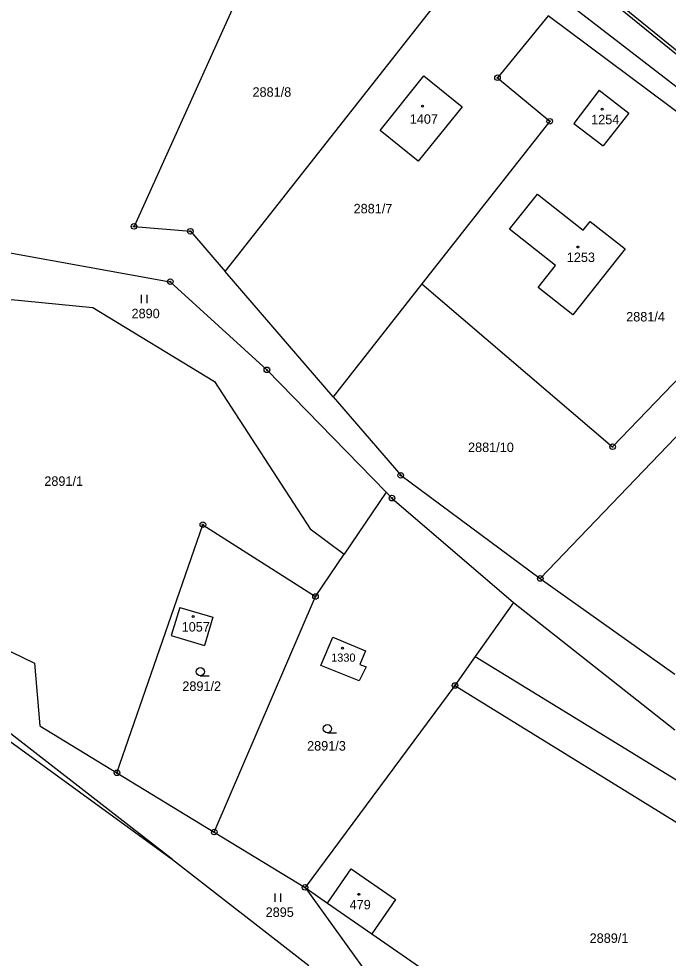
# Model space of a CAD drawing. Extents: x -439246 to -433691, y -1130252 to -1121148.
# Drawn here: x -438752.3 to -438635.7, y -1124007 to -1123838.4 of the extents above; entities that cross this region are included whole.
import ezdxf

# ---------------------------------------------------------------- set-up
doc = ezdxf.new("R2010")
doc.units = 0
for name, color, linetype in [('Vrstva 1', 7, 'Continuous'), ('Vrstva 18', 7, 'Continuous'), ('Vrstva 19', 7, 'Continuous'), ('Vrstva 24', 7, 'Continuous'), ('Vrstva 25', 7, 'Continuous'), ('Vrstva 3', 7, 'Continuous'), ('Vrstva 30', 7, 'Continuous'), ('Vrstva 37', 7, 'Continuous')]:
    doc.layers.add(name, color=color, linetype=linetype)

msp = doc.modelspace()

# ---------------------------------------------------------------- linework, layer by layer
at = {"layer": 'Vrstva 1'}
for p, q in [((-438715.31, -1123883.73), (-438671.1, -1123827.54)), ((-438607.29, -1123875.16), (-438657.29, -1123837.84)), ((-438687.48, -1123858.39), (-438679.6, -1123848.61)), ((-438679.6, -1123848.61), (-438672.75, -1123854.17)), ((-438672.75, -1123854.17), (-438680.62, -1123863.92)), ((-438657.01, -1123856.75), (-438679.96, -1123885.92)), ((-438680.62, -1123863.92), (-438687.48, -1123858.39)), ((-438645.73, -1123915.18), (-438607.29, -1123875.16)), ((-438721.54, -1123876.5), (-438715.31, -1123883.73)), ((-438695.92, -1123906.21), (-438715.31, -1123883.73)), ((-438679.96, -1123885.92), (-438695.92, -1123906.21)), ((-438679.96, -1123885.92), (-438645.73, -1123915.18)), ((-438698.12, -1123954.44), (-438695.98, -1123949.36)), ((-438695.98, -1123949.36), (-438690.07, -1123951.82)), ((-438690.07, -1123951.82), (-438691.13, -1123954.26)), ((-438691.21, -1123957.22), (-438698.12, -1123954.44)), ((-438690, -1123954.7), (-438691.21, -1123957.22)), ((-438691.13, -1123954.26), (-438690, -1123954.7))]:
    msp.add_line(p, q, dxfattribs=at)
for points in [[(-438700.12, -1123805.88), (-438731.65, -1123875.63)], [(-438693.01, -1123805.19), (-438582.77, -1123890.17)], [(-438657.29, -1123837.84), (-438666.4, -1123848.94)], [(-438666.4, -1123848.94), (-438657.01, -1123856.75)], [(-438648.16, -1123851.18), (-438652.71, -1123857.15)], [(-438648.16, -1123851.18), (-438642.83, -1123855.3)], [(-438642.83, -1123855.3), (-438647.42, -1123861.19)], [(-438652.71, -1123857.15), (-438647.42, -1123861.19)], [(-438664.25, -1123876.13), (-438659.24, -1123869.82)], [(-438659.24, -1123869.82), (-438651, -1123876.32)], [(-438783.39, -1123875.04), (-438725.15, -1123885.55)], [(-438731.65, -1123875.63), (-438721.54, -1123876.5)], [(-438651, -1123876.32), (-438649.77, -1123874.75)], [(-438649.77, -1123874.75), (-438643.49, -1123879.67)], [(-438655.99, -1123882.64), (-438664.25, -1123876.13)], [(-438658.72, -1123938.82), (-438601.64, -1123879.38)], [(-438643.49, -1123879.67), (-438652.85, -1123891.51)], [(-438659.09, -1123886.57), (-438655.99, -1123882.64)], [(-438725.15, -1123885.55), (-438707.8, -1123901.38)], [(-438772.11, -1123886.97), (-438739.05, -1123890.18)], [(-438652.85, -1123891.51), (-438659.09, -1123886.57)], [(-438739.05, -1123890.18), (-438717.23, -1123903.49)], [(-438707.8, -1123901.38), (-438686.36, -1123923.35)], [(-438717.23, -1123903.49), (-438700, -1123929.91)], [(-438695.92, -1123906.21), (-438683.77, -1123920.31)], [(-438683.77, -1123920.31), (-438658.72, -1123938.82)], [(-438686.36, -1123923.35), (-438693.92, -1123934.48)], [(-438686.36, -1123923.35), (-438685.34, -1123924.4)], [(-438685.34, -1123924.4), (-438663.53, -1123943.12)], [(-438734.72, -1123973.71), (-438719.29, -1123929.17)], [(-438719.29, -1123929.17), (-438699.08, -1123942.06)], [(-438700, -1123929.91), (-438693.92, -1123934.48)], [(-438699.08, -1123942.06), (-438693.92, -1123934.48)], [(-438724.74, -1123989.25), (-438789.54, -1123938.94)], [(-438781.11, -1123938.69), (-438749.52, -1123954.04)], [(-438658.72, -1123938.82), (-438634.58, -1123956.01)], [(-438790.9, -1123941.21), (-438724.74, -1123989.25)], [(-438717.25, -1123984.35), (-438699.08, -1123942.06)], [(-438663.53, -1123943.12), (-438670.38, -1123952.86)], [(-438663.53, -1123943.12), (-438634.57, -1123966.01)], [(-438723.44, -1123944.03), (-438724.96, -1123949.08)], [(-438723.44, -1123944.03), (-438717.5, -1123945.79)], [(-438717.5, -1123945.79), (-438719.02, -1123950.84)], [(-438724.96, -1123949.08), (-438719.02, -1123950.84)], [(-438670.38, -1123952.86), (-438674.03, -1123958.04)], [(-438670.38, -1123952.86), (-438593.25, -1124000.09)], [(-438749.52, -1123954.04), (-438748.54, -1123965.27)], [(-438674.03, -1123958.04), (-438700.95, -1123994.28)], [(-438674.03, -1123958.04), (-438589.65, -1124010.12)], [(-438748.54, -1123965.27), (-438734.72, -1123973.71)], [(-438734.72, -1123973.71), (-438717.25, -1123984.35)], [(-438717.25, -1123984.35), (-438700.95, -1123994.28)], [(-438724.74, -1123989.25), (-438700.26, -1124008.29)], [(-438696.9, -1123997.09), (-438692.64, -1123990.95)], [(-438692.64, -1123990.95), (-438684.71, -1123996.45)], [(-438700.95, -1123994.28), (-438688.33, -1124011.77)], [(-438700.95, -1123994.28), (-438696.9, -1123997.09)], [(-438696.9, -1123997.09), (-438688.97, -1124002.59)], [(-438684.71, -1123996.45), (-438688.97, -1124002.59)], [(-438688.97, -1124002.59), (-438652.99, -1124027.54)]]:
    msp.add_lwpolyline(points, dxfattribs=at)
at = {"layer": 'Vrstva 24'}
for centre, radius in [((-438666.4, -1123848.94), 0.5), ((-438666.4, -1123848.94), 0.1), ((-438657.01, -1123856.75), 0.5), ((-438657.01, -1123856.75), 0.1), ((-438731.65, -1123875.63), 0.5), ((-438731.65, -1123875.63), 0.1), ((-438721.54, -1123876.5), 0.5), ((-438721.54, -1123876.5), 0.1), ((-438725.15, -1123885.55), 0.5), ((-438725.15, -1123885.55), 0.1), ((-438707.8, -1123901.38), 0.5), ((-438707.8, -1123901.38), 0.1), ((-438645.73, -1123915.18), 0.5), ((-438645.73, -1123915.18), 0.1), ((-438683.77, -1123920.31), 0.5), ((-438683.77, -1123920.31), 0.1), ((-438685.34, -1123924.4), 0.5), ((-438685.34, -1123924.4), 0.1), ((-438719.29, -1123929.17), 0.5), ((-438719.29, -1123929.17), 0.1), ((-438658.72, -1123938.82), 0.5), ((-438658.72, -1123938.82), 0.1), ((-438699.08, -1123942.06), 0.5), ((-438699.08, -1123942.06), 0.1), ((-438674.03, -1123958.04), 0.5), ((-438674.03, -1123958.04), 0.1), ((-438734.72, -1123973.71), 0.5), ((-438734.72, -1123973.71), 0.1), ((-438717.25, -1123984.35), 0.5), ((-438717.25, -1123984.35), 0.1), ((-438700.95, -1123994.28), 0.5), ((-438700.95, -1123994.28), 0.1)]:
    msp.add_circle(centre, radius, dxfattribs=at)
at = {"layer": 'Vrstva 25'}
for p, q in [((-438730.31, -1123889.41), (-438730.31, -1123887.91)), ((-438729.31, -1123889.41), (-438729.31, -1123887.91)), ((-438719.75, -1123956.31), (-438718.15, -1123956.31)), ((-438696.93, -1123966.54), (-438695.33, -1123966.54)), ((-438706.3, -1123996.88), (-438706.3, -1123995.38)), ((-438705.3, -1123996.88), (-438705.3, -1123995.38))]:
    msp.add_line(p, q, dxfattribs=at)
for centre, radius in [((-438679.87, -1123854.05), 0.175), ((-438647.6, -1123854.59), 0.175), ((-438651.97, -1123879.32), 0.175), ((-438721.03, -1123945.66), 0.175), ((-438694.23, -1123951.32), 0.175), ((-438719.75, -1123955.56), 0.75), ((-438696.93, -1123965.79), 0.75), ((-438691.29, -1123995.53), 0.175)]:
    msp.add_circle(centre, radius, dxfattribs=at)
at = {"layer": 'Vrstva 3'}
for points in [[(-438687.48, -1123858.39), (-438679.6, -1123848.61)], [(-438679.6, -1123848.61), (-438672.75, -1123854.17)], [(-438648.16, -1123851.18), (-438652.71, -1123857.15)], [(-438648.16, -1123851.18), (-438642.83, -1123855.3)], [(-438672.75, -1123854.17), (-438680.62, -1123863.92)], [(-438642.83, -1123855.3), (-438647.42, -1123861.19)], [(-438652.71, -1123857.15), (-438647.42, -1123861.19)], [(-438680.62, -1123863.92), (-438687.48, -1123858.39)], [(-438664.25, -1123876.13), (-438659.24, -1123869.82)], [(-438659.24, -1123869.82), (-438651, -1123876.32)], [(-438651, -1123876.32), (-438649.77, -1123874.75)], [(-438649.77, -1123874.75), (-438643.49, -1123879.67)], [(-438655.99, -1123882.64), (-438664.25, -1123876.13)], [(-438643.49, -1123879.67), (-438652.85, -1123891.51)], [(-438659.09, -1123886.57), (-438655.99, -1123882.64)], [(-438652.85, -1123891.51), (-438659.09, -1123886.57)], [(-438723.44, -1123944.03), (-438724.96, -1123949.08)], [(-438723.44, -1123944.03), (-438717.5, -1123945.79)], [(-438717.5, -1123945.79), (-438719.02, -1123950.84)], [(-438724.96, -1123949.08), (-438719.02, -1123950.84)], [(-438698.12, -1123954.44), (-438695.98, -1123949.36)], [(-438695.98, -1123949.36), (-438690.07, -1123951.82)], [(-438690.07, -1123951.82), (-438691.13, -1123954.26)], [(-438691.21, -1123957.22), (-438698.12, -1123954.44)], [(-438690, -1123954.7), (-438691.21, -1123957.22)], [(-438691.13, -1123954.26), (-438690, -1123954.7)], [(-438696.9, -1123997.09), (-438692.64, -1123990.95)], [(-438692.64, -1123990.95), (-438684.71, -1123996.45)], [(-438696.9, -1123997.09), (-438688.97, -1124002.59)], [(-438684.71, -1123996.45), (-438688.97, -1124002.59)]]:
    msp.add_lwpolyline(points, dxfattribs=at)
at = {"layer": 'Vrstva 30'}
msp.add_lwpolyline([(-438572.88, -1123892.34), (-438567.76, -1123898.64), (-438540.58, -1123920.99), (-438540.88, -1123921.51), (-438568.18, -1123899.06), (-438573.32, -1123892.76), (-438580.49, -1123886.43), (-438588.1, -1123882.18), (-438650.03, -1123831.92), (-438660.46, -1123822.06), (-438664.49, -1123819.51), (-438668.21, -1123824.31), (-438668.68, -1123823.95), (-438664.63, -1123818.71), (-438660.1, -1123821.58), (-438649.63, -1123831.46), (-438587.76, -1123881.68), (-438580.15, -1123885.93), (-438572.88, -1123892.34)], dxfattribs=at)
at = {"layer": 'Vrstva 37'}
for centre in [(-438679.87, -1123854.05), (-438647.6, -1123854.59), (-438651.97, -1123879.32), (-438721.03, -1123945.66), (-438694.23, -1123951.32), (-438691.29, -1123995.53)]:
    msp.add_circle(centre, 0.175, dxfattribs=at)

# ---------------------------------------------------------------- texts
at = {"layer": 'Vrstva 18'}
for s, p in [('2881/8', (-438710.38, -1123852.35)), ('2881/7', (-438692.23, -1123873.28)), ('2890', (-438732.1, -1123892.11)), ('2881/4', (-438643.29, -1123892.69)), ('2881/10', (-438671.68, -1123916.13)), ('2891/1', (-438747.76, -1123922.2)), ('2891/2', (-438722.98, -1123959.01)), ('2891/3', (-438700.58, -1123969.72)), ('2895', (-438708.02, -1123999.58)), ('2889/1', (-438649.85, -1124004.24))]:
    msp.add_text(s, height=1.7, dxfattribs=at).set_placement(p)
at = {"layer": 'Vrstva 19'}
for s, height, p in [('1407', 1.7, (-438682.15, -1123857.2)), ('1254', 1.7, (-438649.58, -1123857.29)), ('1253', 1.7, (-438653.95, -1123882.02)), ('1057', 1.7, (-438723.1, -1123948.36)), ('1330', 1.47, (-438696.26, -1123953.77)), ('479', 1.7, (-438692.94, -1123998.23))]:
    msp.add_text(s, height=height, dxfattribs=at).set_placement(p)

doc.saveas('drawing.dxf')
